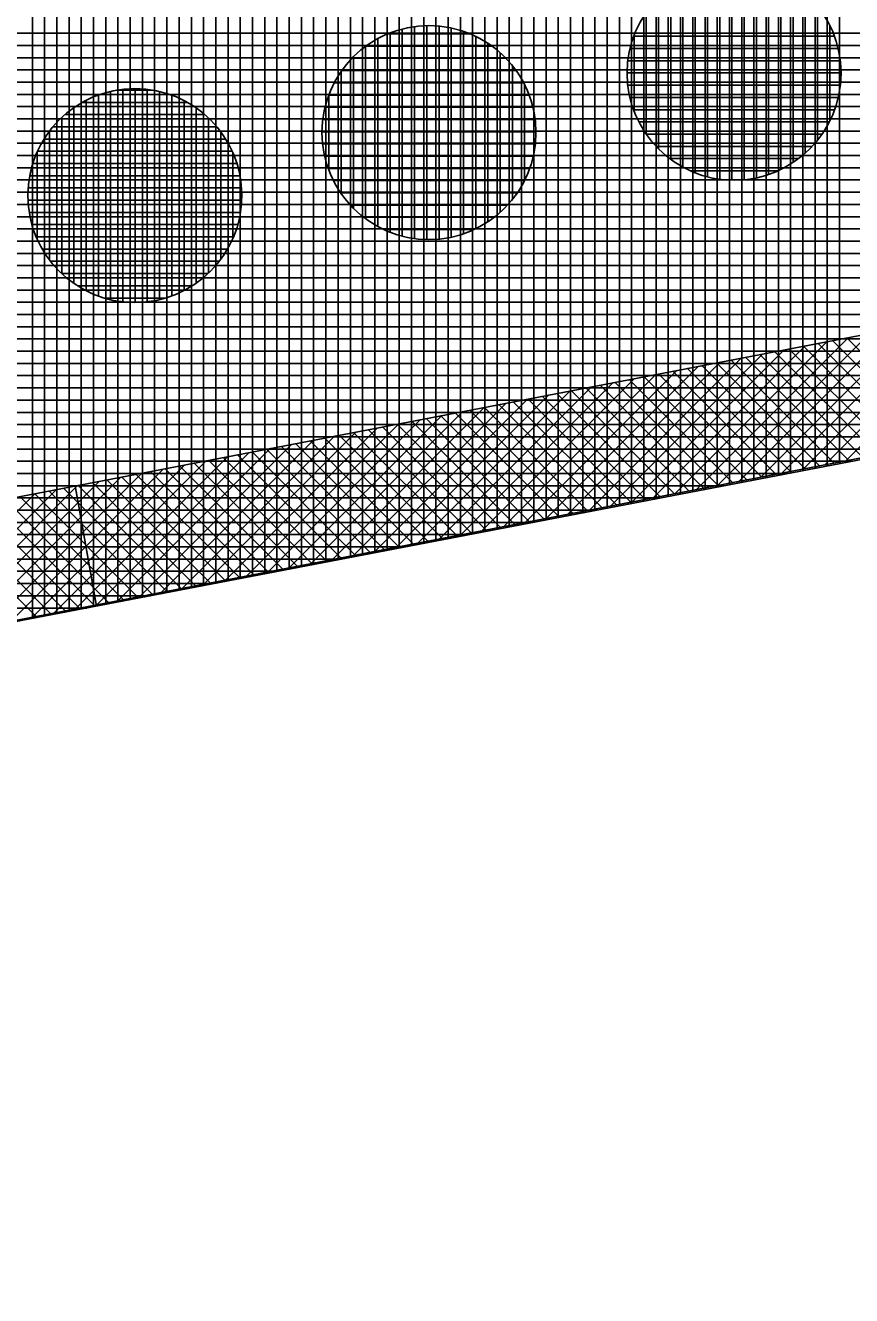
# Model space of a CAD drawing. Extents: x -565346 to -564154, y -1097386 to -1095620.
# Drawn here: x -564824.38 to -564810.87, y -1095803.82 to -1095783.05 of the extents above; entities that cross this region are included whole.
import ezdxf

# ---------------------------------------------------------------- set-up
doc = ezdxf.new("R2010")
doc.units = 0
for name, color, linetype in [('Vrstva 1', 7, 'Continuous'), ('Vrstva 41', 7, 'Continuous'), ('Vrstva 42', 7, 'Continuous'), ('Vrstva 43', 7, 'Continuous'), ('Vrstva 44', 7, 'Continuous')]:
    doc.layers.add(name, color=color, linetype=linetype)

msp = doc.modelspace()

# ---------------------------------------------------------------- linework, layer by layer
at = {"layer": 'Vrstva 1'}
msp.add_line((-564877.52, -1095802.97), (-564694, -1095767.75), dxfattribs=at)
at = {"layer": 'Vrstva 41'}
for p, q in [((-564811.309, -1095790.236), (-564808.824, -1095787.751)), ((-564810.959, -1095790.169), (-564808.474, -1095787.684)), ((-564812.359, -1095790.438), (-564809.874, -1095787.952)), ((-564812.009, -1095790.371), (-564809.524, -1095787.885)), ((-564811.659, -1095790.303), (-564809.174, -1095787.818)), ((-564813.41, -1095790.64), (-564810.924, -1095788.154)), ((-564813.06, -1095790.573), (-564810.574, -1095788.087)), ((-564812.71, -1095790.505), (-564810.224, -1095788.02)), ((-564809.264, -1095789.843), (-564810.948, -1095788.159)), ((-564814.46, -1095790.842), (-564811.974, -1095788.356)), ((-564814.11, -1095790.775), (-564811.624, -1095788.288)), ((-564813.76, -1095790.708), (-564811.274, -1095788.221)), ((-564810.45, -1095790.071), (-564812.135, -1095788.386)), ((-564810.213, -1095790.025), (-564811.898, -1095788.341)), ((-564809.976, -1095789.98), (-564811.66, -1095788.295)), ((-564809.739, -1095789.934), (-564811.423, -1095788.25)), ((-564809.501, -1095789.888), (-564811.186, -1095788.204)), ((-564815.511, -1095791.044), (-564813.024, -1095788.557)), ((-564815.161, -1095790.977), (-564812.674, -1095788.49)), ((-564814.811, -1095790.91), (-564812.324, -1095788.423)), ((-564811.399, -1095790.253), (-564813.084, -1095788.569)), ((-564811.162, -1095790.208), (-564812.847, -1095788.523)), ((-564810.925, -1095790.162), (-564812.609, -1095788.478)), ((-564810.688, -1095790.117), (-564812.372, -1095788.432)), ((-564816.562, -1095791.246), (-564814.074, -1095788.759)), ((-564816.211, -1095791.179), (-564813.724, -1095788.691)), ((-564815.861, -1095791.112), (-564813.374, -1095788.624)), ((-564812.585, -1095790.482), (-564814.271, -1095788.796)), ((-564812.348, -1095790.436), (-564814.033, -1095788.751)), ((-564812.111, -1095790.39), (-564813.796, -1095788.705)), ((-564811.874, -1095790.345), (-564813.559, -1095788.66)), ((-564811.636, -1095790.299), (-564813.321, -1095788.614)), ((-564817.612, -1095791.448), (-564815.124, -1095788.96)), ((-564817.262, -1095791.381), (-564814.774, -1095788.893)), ((-564816.912, -1095791.314), (-564814.424, -1095788.826)), ((-564813.534, -1095790.664), (-564815.22, -1095788.979)), ((-564813.297, -1095790.618), (-564814.982, -1095788.933)), ((-564813.06, -1095790.573), (-564814.745, -1095788.887)), ((-564812.823, -1095790.527), (-564814.508, -1095788.842)), ((-564818.663, -1095791.65), (-564816.174, -1095789.162)), ((-564818.313, -1095791.583), (-564815.824, -1095789.094)), ((-564817.962, -1095791.516), (-564815.474, -1095789.027)), ((-564814.72, -1095790.892), (-564816.406, -1095789.206)), ((-564814.483, -1095790.847), (-564816.169, -1095789.161)), ((-564814.246, -1095790.801), (-564815.932, -1095789.115)), ((-564814.009, -1095790.755), (-564815.694, -1095789.07)), ((-564813.771, -1095790.71), (-564815.457, -1095789.024)), ((-564819.713, -1095791.852), (-564817.224, -1095789.363)), ((-564819.363, -1095791.785), (-564816.874, -1095789.296)), ((-564819.013, -1095791.718), (-564816.524, -1095789.229)), ((-564815.669, -1095791.075), (-564817.355, -1095789.388)), ((-564815.432, -1095791.029), (-564817.118, -1095789.343)), ((-564815.195, -1095790.983), (-564816.881, -1095789.297)), ((-564814.958, -1095790.938), (-564816.644, -1095789.252)), ((-564821.114, -1095792.122), (-564818.624, -1095789.632)), ((-564820.764, -1095792.055), (-564818.274, -1095789.565)), ((-564820.414, -1095791.987), (-564817.924, -1095789.498)), ((-564820.064, -1095791.92), (-564817.574, -1095789.43)), ((-564816.855, -1095791.303), (-564818.542, -1095789.616)), ((-564816.618, -1095791.257), (-564818.305, -1095789.571)), ((-564816.381, -1095791.212), (-564818.067, -1095789.525)), ((-564816.144, -1095791.166), (-564817.83, -1095789.479)), ((-564815.906, -1095791.12), (-564817.593, -1095789.434)), ((-564822.165, -1095792.324), (-564819.674, -1095789.833)), ((-564821.815, -1095792.257), (-564819.324, -1095789.766)), ((-564821.464, -1095792.189), (-564818.974, -1095789.699)), ((-564818.041, -1095791.531), (-564819.728, -1095789.844)), ((-564817.804, -1095791.485), (-564819.491, -1095789.798)), ((-564817.567, -1095791.44), (-564819.254, -1095789.753)), ((-564817.33, -1095791.394), (-564819.017, -1095789.707)), ((-564817.092, -1095791.348), (-564818.779, -1095789.662)), ((-564823.215, -1095792.526), (-564820.724, -1095790.035)), ((-564822.865, -1095792.459), (-564820.374, -1095789.968)), ((-564822.515, -1095792.391), (-564820.024, -1095789.901)), ((-564818.99, -1095791.713), (-564820.678, -1095790.026)), ((-564818.753, -1095791.668), (-564820.44, -1095789.98)), ((-564818.516, -1095791.622), (-564820.203, -1095789.935)), ((-564818.279, -1095791.577), (-564819.966, -1095789.889)), ((-564824.266, -1095792.728), (-564821.774, -1095790.237)), ((-564823.916, -1095792.661), (-564821.424, -1095790.169)), ((-564823.565, -1095792.593), (-564821.074, -1095790.102)), ((-564820.176, -1095791.942), (-564821.864, -1095790.254)), ((-564819.939, -1095791.896), (-564821.627, -1095790.208)), ((-564819.702, -1095791.85), (-564821.39, -1095790.163)), ((-564819.465, -1095791.805), (-564821.152, -1095790.117)), ((-564819.227, -1095791.759), (-564820.915, -1095790.072)), ((-564825.316, -1095792.93), (-564822.824, -1095790.438)), ((-564824.966, -1095792.863), (-564822.474, -1095790.371)), ((-564824.616, -1095792.795), (-564822.124, -1095790.304)), ((-564821.125, -1095792.124), (-564822.813, -1095790.436)), ((-564820.888, -1095792.078), (-564822.576, -1095790.39)), ((-564820.651, -1095792.033), (-564822.339, -1095790.345)), ((-564820.414, -1095791.987), (-564822.101, -1095790.299)), ((-564826.367, -1095793.132), (-564823.874, -1095790.64)), ((-564826.017, -1095793.065), (-564823.524, -1095790.572)), ((-564825.667, -1095792.997), (-564823.174, -1095790.505)), ((-564822.311, -1095792.352), (-564824, -1095790.664)), ((-564822.074, -1095792.306), (-564823.763, -1095790.618)), ((-564823.22, -1095792.549), (-564823.572, -1095790.582)), ((-564821.837, -1095792.261), (-564823.525, -1095790.573)), ((-564821.6, -1095792.215), (-564823.288, -1095790.527)), ((-564821.362, -1095792.17), (-564823.051, -1095790.481)), ((-564826.717, -1095793.199), (-564824.225, -1095790.707)), ((-564823.26, -1095792.535), (-564824.949, -1095790.846)), ((-564823.023, -1095792.489), (-564824.712, -1095790.8)), ((-564822.786, -1095792.443), (-564824.474, -1095790.755)), ((-564822.549, -1095792.398), (-564824.237, -1095790.709)), ((-564824.209, -1095792.717), (-564825.898, -1095791.028)), ((-564823.972, -1095792.671), (-564825.661, -1095790.982)), ((-564823.735, -1095792.626), (-564825.424, -1095790.937)), ((-564823.497, -1095792.58), (-564825.186, -1095790.891))]:
    msp.add_line(p, q, dxfattribs=at)
at = {"layer": 'Vrstva 42'}
msp.add_lwpolyline([(-564912.15, -1095808.17), (-564912.447, -1095806.136), (-564877.814, -1095800.992), (-564725.004, -1095771.664), (-564724.6, -1095773.56), (-564877.52, -1095802.97)], close=True, dxfattribs=at)
at = {"layer": 'Vrstva 43'}
for p, q in [((-564811.27, -1095775.895), (-564811.27, -1095790.256)), ((-564811.07, -1095775.86), (-564811.07, -1095790.217)), ((-564812.47, -1095776.11), (-564812.47, -1095790.486)), ((-564812.27, -1095776.074), (-564812.27, -1095790.448)), ((-564812.07, -1095776.039), (-564812.07, -1095790.409)), ((-564811.87, -1095776.003), (-564811.87, -1095790.371)), ((-564811.67, -1095775.967), (-564811.67, -1095790.332)), ((-564811.47, -1095775.931), (-564811.47, -1095790.294)), ((-564813.67, -1095776.325), (-564813.67, -1095790.716)), ((-564813.47, -1095776.289), (-564813.47, -1095790.678)), ((-564813.27, -1095776.253), (-564813.27, -1095790.64)), ((-564813.07, -1095776.217), (-564813.07, -1095790.601)), ((-564812.87, -1095776.182), (-564812.87, -1095790.563)), ((-564812.67, -1095776.146), (-564812.67, -1095790.524)), ((-564814.87, -1095776.539), (-564814.87, -1095790.947)), ((-564814.67, -1095776.503), (-564814.67, -1095790.908)), ((-564814.47, -1095776.468), (-564814.47, -1095790.87)), ((-564814.27, -1095776.432), (-564814.27, -1095790.831)), ((-564814.07, -1095776.396), (-564814.07, -1095790.793)), ((-564813.87, -1095776.36), (-564813.87, -1095790.755)), ((-564816.07, -1095776.754), (-564816.07, -1095791.177)), ((-564815.87, -1095776.718), (-564815.87, -1095791.139)), ((-564815.67, -1095776.682), (-564815.67, -1095791.1)), ((-564815.47, -1095776.646), (-564815.47, -1095791.062)), ((-564815.27, -1095776.611), (-564815.27, -1095791.023)), ((-564815.07, -1095776.575), (-564815.07, -1095790.985)), ((-564817.07, -1095776.932), (-564817.07, -1095791.369)), ((-564816.87, -1095776.897), (-564816.87, -1095791.33)), ((-564816.67, -1095776.861), (-564816.67, -1095791.292)), ((-564816.47, -1095776.825), (-564816.47, -1095791.254)), ((-564816.27, -1095776.789), (-564816.27, -1095791.215)), ((-564818.27, -1095777.147), (-564818.27, -1095791.599)), ((-564818.07, -1095777.111), (-564818.07, -1095791.561)), ((-564817.87, -1095777.076), (-564817.87, -1095791.522)), ((-564817.67, -1095777.04), (-564817.67, -1095791.484)), ((-564817.47, -1095777.004), (-564817.47, -1095791.446)), ((-564817.27, -1095776.968), (-564817.27, -1095791.407)), ((-564819.47, -1095777.362), (-564819.47, -1095791.829)), ((-564819.27, -1095777.326), (-564819.27, -1095791.791)), ((-564819.07, -1095777.29), (-564819.07, -1095791.753)), ((-564818.87, -1095777.254), (-564818.87, -1095791.714)), ((-564818.67, -1095777.219), (-564818.67, -1095791.676)), ((-564818.47, -1095777.183), (-564818.47, -1095791.637)), ((-564820.67, -1095777.576), (-564820.67, -1095792.06)), ((-564820.47, -1095777.54), (-564820.47, -1095792.021)), ((-564820.27, -1095777.505), (-564820.27, -1095791.983)), ((-564820.07, -1095777.469), (-564820.07, -1095791.945)), ((-564819.87, -1095777.433), (-564819.87, -1095791.906)), ((-564819.67, -1095777.397), (-564819.67, -1095791.868)), ((-564821.87, -1095777.791), (-564821.87, -1095792.29)), ((-564821.67, -1095777.755), (-564821.67, -1095792.252)), ((-564821.47, -1095777.719), (-564821.47, -1095792.213)), ((-564821.27, -1095777.683), (-564821.27, -1095792.175)), ((-564821.07, -1095777.648), (-564821.07, -1095792.136)), ((-564820.87, -1095777.612), (-564820.87, -1095792.098)), ((-564822.87, -1095777.969), (-564822.87, -1095792.482)), ((-564822.67, -1095777.934), (-564822.67, -1095792.444)), ((-564822.47, -1095777.898), (-564822.47, -1095792.405)), ((-564822.27, -1095777.862), (-564822.27, -1095792.367)), ((-564822.07, -1095777.826), (-564822.07, -1095792.328)), ((-564824.07, -1095778.184), (-564824.07, -1095792.712)), ((-564823.87, -1095778.148), (-564823.87, -1095792.674)), ((-564823.67, -1095778.113), (-564823.67, -1095792.635)), ((-564823.47, -1095778.077), (-564823.47, -1095792.597)), ((-564823.27, -1095778.041), (-564823.27, -1095792.559)), ((-564823.07, -1095778.005), (-564823.07, -1095792.52)), ((-564824.27, -1095778.22), (-564824.27, -1095792.751)), ((-564774.401, -1095783.18), (-564852.013, -1095783.18)), ((-564775.443, -1095783.38), (-564853.131, -1095783.38)), ((-564776.485, -1095783.58), (-564854.25, -1095783.58)), ((-564777.527, -1095783.78), (-564855.368, -1095783.78)), ((-564778.569, -1095783.98), (-564856.487, -1095783.98)), ((-564779.611, -1095784.18), (-564857.606, -1095784.18)), ((-564780.654, -1095784.38), (-564858.724, -1095784.38)), ((-564781.696, -1095784.58), (-564859.843, -1095784.58)), ((-564782.738, -1095784.78), (-564860.961, -1095784.78)), ((-564783.78, -1095784.98), (-564862.08, -1095784.98)), ((-564784.822, -1095785.18), (-564863.199, -1095785.18)), ((-564785.864, -1095785.38), (-564864.317, -1095785.38)), ((-564786.906, -1095785.58), (-564865.436, -1095785.58)), ((-564787.948, -1095785.78), (-564866.555, -1095785.78)), ((-564788.991, -1095785.98), (-564867.673, -1095785.98)), ((-564790.033, -1095786.18), (-564868.792, -1095786.18)), ((-564791.075, -1095786.38), (-564869.91, -1095786.38)), ((-564792.117, -1095786.58), (-564871.029, -1095786.58)), ((-564793.159, -1095786.78), (-564872.148, -1095786.78)), ((-564794.201, -1095786.98), (-564873.266, -1095786.98)), ((-564795.243, -1095787.18), (-564874.385, -1095787.18)), ((-564796.286, -1095787.38), (-564875.503, -1095787.38)), ((-564797.328, -1095787.58), (-564876.622, -1095787.58)), ((-564798.37, -1095787.78), (-564877.741, -1095787.78)), ((-564800.454, -1095788.18), (-564880.012, -1095788.18)), ((-564799.412, -1095787.98), (-564878.859, -1095787.98)), ((-564801.496, -1095788.38), (-564881.359, -1095788.38)), ((-564802.538, -1095788.58), (-564882.706, -1095788.58)), ((-564803.581, -1095788.78), (-564884.052, -1095788.78)), ((-564804.623, -1095788.98), (-564885.399, -1095788.98)), ((-564805.665, -1095789.18), (-564886.746, -1095789.18)), ((-564806.707, -1095789.38), (-564888.093, -1095789.38)), ((-564807.749, -1095789.58), (-564889.439, -1095789.58)), ((-564808.791, -1095789.78), (-564890.786, -1095789.78)), ((-564809.833, -1095789.98), (-564892.133, -1095789.98)), ((-564810.875, -1095790.18), (-564893.48, -1095790.18)), ((-564811.918, -1095790.38), (-564894.827, -1095790.38)), ((-564812.96, -1095790.58), (-564896.173, -1095790.58)), ((-564814.002, -1095790.78), (-564897.52, -1095790.78)), ((-564815.044, -1095790.98), (-564898.867, -1095790.98)), ((-564816.086, -1095791.18), (-564900.214, -1095791.18)), ((-564817.128, -1095791.38), (-564901.56, -1095791.38)), ((-564818.17, -1095791.58), (-564902.907, -1095791.58)), ((-564819.213, -1095791.78), (-564904.254, -1095791.78)), ((-564820.255, -1095791.98), (-564905.601, -1095791.98)), ((-564821.297, -1095792.18), (-564906.947, -1095792.18)), ((-564822.339, -1095792.38), (-564908.294, -1095792.38)), ((-564823.381, -1095792.58), (-564909.641, -1095792.58))]:
    msp.add_line(p, q, dxfattribs=at)
msp.add_lwpolyline([(-564584.17, -1095730.99), (-564361.01, -1095672.63), (-564329.81, -1095662.26), (-564326.21, -1095642.73), (-564394.52, -1095662.95), (-564454.33, -1095677.56), (-564516.6, -1095690.89), (-564574.04, -1095705.03), (-564590.74, -1095715.12), (-564631.48, -1095731.18), (-564693.31, -1095752.31), (-564772.2, -1095768.91), (-564879.81, -1095788.15), (-565039.47, -1095811.86), (-565040.85, -1095849.94), (-565025.81, -1095848.33), (-565025.24, -1095824.91), (-564877.52, -1095802.97), (-564694, -1095767.75), (-564603.8, -1095739.23), (-564594.74, -1095734.52)], close=True, dxfattribs=at)
at = {"layer": 'Vrstva 44'}
for p, q in [((-564813.23, -1095782.141), (-564813.23, -1095785.528)), ((-564813.03, -1095782.102), (-564813.03, -1095785.567)), ((-564812.83, -1095782.086), (-564812.83, -1095785.583)), ((-564812.63, -1095782.093), (-564812.63, -1095785.575)), ((-564812.43, -1095782.123), (-564812.43, -1095785.544)), ((-564813.63, -1095782.299), (-564813.63, -1095785.37)), ((-564813.43, -1095782.204), (-564813.43, -1095785.464)), ((-564812.23, -1095782.179), (-564812.23, -1095785.489)), ((-564812.03, -1095782.262), (-564812.03, -1095785.408)), ((-564813.83, -1095782.425), (-564813.83, -1095785.242)), ((-564811.83, -1095782.374), (-564811.83, -1095785.292)), ((-564811.63, -1095782.53), (-564811.63, -1095785.14)), ((-564814.03, -1095782.598), (-564814.03, -1095785.071)), ((-564811.43, -1095782.74), (-564811.43, -1095784.927)), ((-564814.23, -1095782.836), (-564814.23, -1095784.834)), ((-564817.108, -1095783.19), (-564818.456, -1095783.19)), ((-564818.42, -1095783.174), (-564818.42, -1095786.434)), ((-564818.22, -1095783.111), (-564818.22, -1095786.498)), ((-564818.02, -1095783.072), (-564818.02, -1095786.537)), ((-564817.82, -1095783.056), (-564817.82, -1095786.553)), ((-564817.62, -1095783.063), (-564817.62, -1095786.545)), ((-564817.42, -1095783.093), (-564817.42, -1095786.514)), ((-564817.22, -1095783.149), (-564817.22, -1095786.459)), ((-564811.23, -1095783.054), (-564811.23, -1095784.617)), ((-564818.82, -1095783.395), (-564818.82, -1095786.212)), ((-564816.756, -1095783.39), (-564818.813, -1095783.39)), ((-564818.62, -1095783.269), (-564818.62, -1095786.34)), ((-564817.02, -1095783.232), (-564817.02, -1095786.378)), ((-564816.82, -1095783.344), (-564816.82, -1095786.262)), ((-564811.154, -1095783.23), (-564814.436, -1095783.23)), ((-564814.43, -1095783.216), (-564814.43, -1095784.451)), ((-564816.526, -1095783.59), (-564819.042, -1095783.59)), ((-564819.02, -1095783.568), (-564819.02, -1095786.041)), ((-564816.62, -1095783.5), (-564816.62, -1095786.11)), ((-564811.093, -1095783.43), (-564814.496, -1095783.43)), ((-564819.22, -1095783.806), (-564819.22, -1095785.804)), ((-564816.359, -1095783.79), (-564819.21, -1095783.79)), ((-564816.42, -1095783.71), (-564816.42, -1095785.897)), ((-564811.057, -1095783.63), (-564814.53, -1095783.63)), ((-564816.237, -1095783.99), (-564819.331, -1095783.99)), ((-564816.22, -1095784.024), (-564816.22, -1095785.587)), ((-564811.046, -1095783.83), (-564814.542, -1095783.83)), ((-564823.19, -1095784.19), (-564823.19, -1095787.477)), ((-564822.99, -1095784.131), (-564822.99, -1095787.538)), ((-564822.305, -1095784.11), (-564822.892, -1095784.11)), ((-564822.79, -1095784.097), (-564822.79, -1095787.572)), ((-564822.59, -1095784.085), (-564822.59, -1095787.582)), ((-564822.39, -1095784.097), (-564822.39, -1095787.57)), ((-564822.19, -1095784.133), (-564822.19, -1095787.535)), ((-564821.99, -1095784.194), (-564821.99, -1095787.476)), ((-564816.148, -1095784.19), (-564819.422, -1095784.19)), ((-564819.42, -1095784.186), (-564819.42, -1095785.421)), ((-564811.057, -1095784.03), (-564814.532, -1095784.03)), ((-564811.091, -1095784.23), (-564814.498, -1095784.23)), ((-564823.59, -1095784.397), (-564823.59, -1095787.271)), ((-564821.737, -1095784.31), (-564823.45, -1095784.31)), ((-564823.39, -1095784.276), (-564823.39, -1095787.392)), ((-564821.79, -1095784.281), (-564821.79, -1095787.386)), ((-564821.59, -1095784.403), (-564821.59, -1095787.265)), ((-564816.085, -1095784.39), (-564819.484, -1095784.39)), ((-564811.149, -1095784.43), (-564814.438, -1095784.43)), ((-564823.79, -1095784.556), (-564823.79, -1095787.11)), ((-564821.452, -1095784.51), (-564823.736, -1095784.51)), ((-564821.39, -1095784.566), (-564821.39, -1095787.102)), ((-564816.047, -1095784.59), (-564819.519, -1095784.59)), ((-564811.237, -1095784.63), (-564814.35, -1095784.63)), ((-564823.99, -1095784.78), (-564823.99, -1095786.887)), ((-564821.253, -1095784.71), (-564823.933, -1095784.71)), ((-564821.19, -1095784.793), (-564821.19, -1095786.878)), ((-564816.035, -1095784.79), (-564819.532, -1095784.79)), ((-564811.358, -1095784.83), (-564814.232, -1095784.83)), ((-564821.11, -1095784.91), (-564824.079, -1095784.91)), ((-564816.046, -1095784.99), (-564819.523, -1095784.99)), ((-564811.518, -1095785.03), (-564814.069, -1095785.03)), ((-564824.19, -1095785.118), (-564824.19, -1095786.552)), ((-564821.002, -1095785.11), (-564824.187, -1095785.11)), ((-564820.99, -1095785.135), (-564820.99, -1095786.528)), ((-564816.079, -1095785.19), (-564819.49, -1095785.19)), ((-564811.74, -1095785.23), (-564813.847, -1095785.23)), ((-564820.925, -1095785.31), (-564824.262, -1095785.31)), ((-564816.136, -1095785.39), (-564819.432, -1095785.39)), ((-564812.081, -1095785.43), (-564813.507, -1095785.43)), ((-564820.876, -1095785.51), (-564824.312, -1095785.51)), ((-564816.222, -1095785.59), (-564819.346, -1095785.59)), ((-564820.851, -1095785.71), (-564824.339, -1095785.71)), ((-564816.341, -1095785.79), (-564819.229, -1095785.79)), ((-564820.847, -1095785.91), (-564824.342, -1095785.91)), ((-564816.498, -1095785.99), (-564819.068, -1095785.99)), ((-564820.867, -1095786.11), (-564824.321, -1095786.11)), ((-564820.911, -1095786.31), (-564824.276, -1095786.31)), ((-564816.717, -1095786.19), (-564818.851, -1095786.19)), ((-564820.982, -1095786.51), (-564824.207, -1095786.51)), ((-564817.047, -1095786.39), (-564818.519, -1095786.39)), ((-564821.081, -1095786.71), (-564824.109, -1095786.71)), ((-564821.216, -1095786.91), (-564823.972, -1095786.91)), ((-564821.398, -1095787.11), (-564823.791, -1095787.11)), ((-564821.656, -1095787.31), (-564823.533, -1095787.31)), ((-564822.097, -1095787.51), (-564823.097, -1095787.51))]:
    msp.add_line(p, q, dxfattribs=at)
for centre in [(-564812.794, -1095783.834), (-564817.784, -1095784.804), (-564822.594, -1095785.834)]:
    msp.add_circle(centre, 1.75, dxfattribs=at)

doc.saveas('drawing.dxf')
